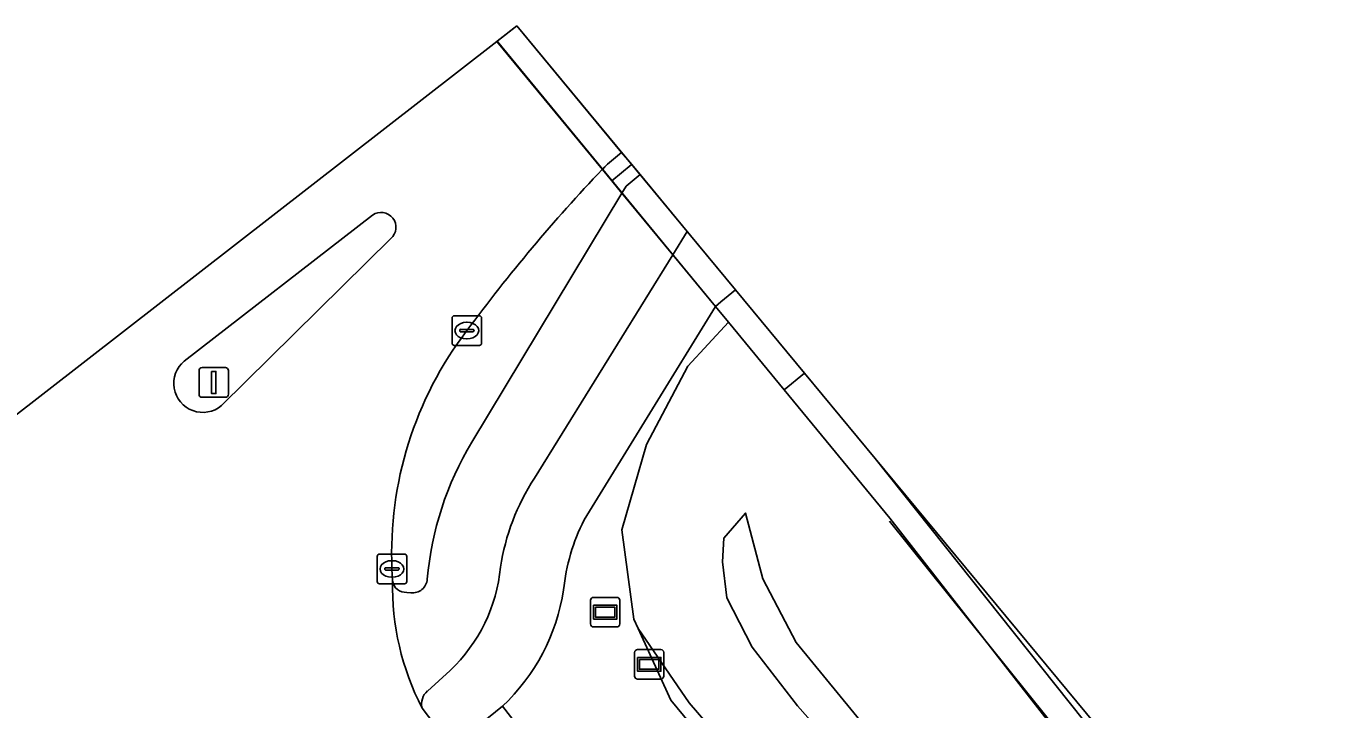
# Model space of a CAD drawing. Extents: x 158793 to 159888, y 384317 to 385256.
# Drawn here: x 159262.3 to 159306.08, y 385232.46 to 385255.54 of the extents above; entities that cross this region are included whole.
import ezdxf

# ---------------------------------------------------------------- set-up
doc = ezdxf.new("R2010")
doc.units = 0
for name, color, linetype in [('IMGEO_Fietspad_open', 7, 'Continuous'), ('IMGEO_Grasland_overig', 7, 'Continuous'), ('IMGEO_Groenvoorziening', 7, 'Continuous'), ('IMGEO_Hek', 7, 'Continuous'), ('IMGEO_Kolk', 7, 'Continuous'), ('IMGEO_Lichtmast', 7, 'Continuous'), ('IMGEO_Muur', 7, 'Continuous'), ('IMGEO_Pijler', 7, 'Continuous'), ('IMGEO_Rijbaan_lokaal_gesloten', 7, 'Continuous'), ('IMGEO_Rijbaan_lokaal_open', 7, 'Continuous'), ('IMGEO_Spoorbaan_halfverhard', 7, 'Continuous'), ('IMGEO_Terreindeel_gesloten', 7, 'Continuous'), ('IMGEO_Verkeerseiland_gesloten', 7, 'Continuous'), ('IMGEO_Verkeerseiland_open', 7, 'Continuous'), ('IMGEO_Verklikker', 7, 'Continuous'), ('IMGEO_Voetpad_open', 7, 'Continuous')]:
    doc.layers.add(name, color=color, linetype=linetype)

msp = doc.modelspace()

# ---------------------------------------------------------------- linework, layer by layer
at = {"layer": 'IMGEO_Fietspad_open'}
for points in [[(159284.631, 385248.598), (159283.041, 385250.515), (159283.041, 385250.515), (159282.569, 385250.124), (159282.429, 385249.891), (159284.144, 385247.811), (159284.631, 385248.598)], [(159284.144, 385247.811), (159282.429, 385249.891), (159277.354, 385241.477)], [(159279.476, 385240.26), (159284.144, 385247.811)], [(159275.298, 385236.388), (159275.167, 385236.404)], [(159275.856, 385233.071), (159276.631, 385233.768)]]:
    msp.add_lwpolyline(points, dxfattribs=at)
for centre, radius, start, end in [((159286.738, 385235.871), 10.931, 149.1451, 174.8494), ((159285.801, 385236.118), 7.56, 146.7802, 171.3747), ((159272.811, 385237.781), 5.54, 313.589, 354.5243), ((159283.648, 385236.615), 8.971, 178.8299, 207.3362), ((159275.126, 385236.854), 0.452, 187.1064, 275.175), ((159275.354, 385236.882), 0.497, 263.4865, 356.5109), ((159276.253, 385232.633), 0.592, 132.192, 193.4628)]:
    msp.add_arc(centre, radius, start, end, dxfattribs=at)
at = {"layer": 'IMGEO_Grasland_overig'}
for points in [[(159301.279, 385226.356), (159291.479, 385238.908), (159287.91, 385243.24), (159286.033, 385245.528), (159284.651, 385244.041), (159283.262, 385241.397), (159282.422, 385238.521), (159282.836, 385235.498), (159282.981, 385235.178), (159284.697, 385232.676), (159288.354, 385228.433)], [(159295.676, 385224.3), (159288.358, 385232.566), (159286.828, 385234.556), (159285.975, 385236.221), (159285.821, 385237.434), (159285.867, 385238.238), (159286.598, 385239.084), (159287.183, 385236.862), (159288.315, 385234.711), (159293.594, 385228.266)], [(159400.256, 385097.837), (159389.592, 385110.954), (159364.213, 385141.591), (159337.389, 385173.653), (159325.324, 385188.608), (159312.808, 385203.256), (159305.21, 385212.456), (159297.681, 385222.012), (159295.666, 385220.433), (159295.254, 385220.111), (159294.514, 385221.056), (159294.944, 385221.392), (159288.354, 385228.433), (159284.697, 385232.676), (159282.981, 385235.178), (159284.076, 385232.76), (159302.586, 385210.352), (159320.599, 385188.545), (159435.874, 385048.176)]]:
    msp.add_lwpolyline(points, dxfattribs=at)
msp.add_lwpolyline([(159296.938, 385222.955), (159297.633, 385223.499), (159293.594, 385228.266), (159288.315, 385234.711), (159287.183, 385236.862), (159286.598, 385239.084), (159285.867, 385238.238), (159285.821, 385237.434), (159285.975, 385236.221), (159286.828, 385234.556), (159288.358, 385232.566), (159295.676, 385224.3), (159296.147, 385223.959)], close=True, dxfattribs=at)
at = {"layer": 'IMGEO_Groenvoorziening'}
for points in [[(159508.186, 384960.258), (159505.464, 384963.64), (159499.262, 384971.033), (159498.367, 384972.113), (159494.557, 384976.714), (159480.455, 384993.887), (159435.874, 385048.176), (159320.599, 385188.545), (159302.586, 385210.352), (159284.076, 385232.76), (159282.981, 385235.178), (159282.836, 385235.498), (159282.422, 385238.521), (159283.262, 385241.397), (159284.651, 385244.041), (159286.033, 385245.528), (159285.586, 385246.063), (159281.152, 385238.85)], [(159278.394, 385232.554), (159279.82, 385230.712), (159303.771, 385202.868), (159306.987, 385199.894), (159314.132, 385193.095), (159317.566, 385189.466), (159318.533, 385188.249), (159434.917, 385047.393)]]:
    msp.add_lwpolyline(points, dxfattribs=at)
for centre, radius, start, end in [((159287.047, 385235.836), 6.62, 152.9203, 174.3845), ((159273.687, 385237.533), 6.851, 313.3895, 351.1944)]:
    msp.add_arc(centre, radius, start, end, dxfattribs=at)
at = {"layer": 'IMGEO_Hek'}
msp.add_lwpolyline([(159291.466, 385238.804), (159300.812, 385227.164), (159301.406, 385226.455), (159302.146, 385225.51), (159303.705, 385223.577), (159310.057, 385215.937), (159313.254, 385211.985), (159314.793, 385210.052), (159316.42, 385208.159), (159321.214, 385202.415), (159327.623, 385194.68), (159329.128, 385192.806), (159338.743, 385181.236), (159345.119, 385173.516), (159354.685, 385161.93), (159370.601, 385142.663), (159383.324, 385127.243), (159419.948, 385082.936)], dxfattribs=at)
at = {"layer": 'IMGEO_Kolk'}
for p, q in [((159276.764, 385245.746), (159277.616, 385245.746)), ((159276.689, 385244.82), (159276.689, 385245.672)), ((159276.991, 385245.289), (159277.389, 385245.289)), ((159277.177, 385245.526), (159277.202, 385245.526)), ((159277.69, 385245.672), (159277.69, 385244.82)), ((159276.948, 385245.24), (159276.948, 385245.252)), ((159277.386, 385245.203), (159276.988, 385245.203)), ((159277.2, 385244.966), (159277.175, 385244.966)), ((159277.432, 385245.252), (159277.432, 385245.24)), ((159277.616, 385244.746), (159276.764, 385244.746)), ((159274.16, 385236.768), (159274.16, 385237.62)), ((159274.235, 385237.694), (159275.087, 385237.694)), ((159274.648, 385237.474), (159274.673, 385237.474)), ((159275.161, 385237.62), (159275.161, 385236.768)), ((159274.419, 385237.188), (159274.419, 385237.2)), ((159274.857, 385237.151), (159274.459, 385237.151)), ((159274.462, 385237.237), (159274.86, 385237.237)), ((159274.903, 385237.2), (159274.903, 385237.188)), ((159275.087, 385236.694), (159274.235, 385236.694)), ((159274.671, 385236.914), (159274.646, 385236.914))]:
    msp.add_line(p, q, dxfattribs=at)
for points in [[(159276.764, 385245.746), (159277.616, 385245.746)], [(159276.689, 385244.82), (159276.689, 385245.672)], [(159277.69, 385245.672), (159277.69, 385244.82)], [(159277.616, 385244.746), (159276.764, 385244.746)], [(159274.16, 385236.768), (159274.16, 385237.62)], [(159274.235, 385237.694), (159275.087, 385237.694)], [(159275.161, 385237.62), (159275.161, 385236.768)], [(159275.087, 385236.694), (159274.235, 385236.694)]]:
    msp.add_lwpolyline(points, dxfattribs=at)
for centre, radius, start, end in [((159276.766, 385245.67), 0.0765, 91.552, 178.448), ((159276.766, 385245.67), 0.0765, 91.552, 178.448), ((159277.614, 385245.67), 0.0765, 1.552, 88.448), ((159277.614, 385245.67), 0.0765, 1.552, 88.448), ((159276.988, 385245.249), 0.0403, 85.8775, 175.7526), ((159277.393, 385245.251), 0.0386, 1.7309, 96.639), ((159276.985, 385245.239), 0.0366, 178.938, 274.7102), ((159277.389, 385245.246), 0.043, 264.8664, 352.4533), ((159276.766, 385244.822), 0.0765, 181.552, 268.448), ((159276.766, 385244.822), 0.0765, 181.552, 268.448), ((159277.614, 385244.822), 0.0765, 271.552, 358.448), ((159277.614, 385244.822), 0.0765, 271.552, 358.448), ((159274.237, 385237.618), 0.0765, 91.552, 178.448), ((159274.237, 385237.618), 0.0765, 91.552, 178.448), ((159275.085, 385237.618), 0.0765, 1.552, 88.448), ((159275.085, 385237.618), 0.0765, 1.552, 88.448), ((159274.459, 385237.197), 0.0403, 85.8775, 175.7526), ((159274.456, 385237.187), 0.0366, 178.938, 274.7102), ((159274.86, 385237.194), 0.043, 264.8664, 352.4533), ((159274.864, 385237.199), 0.0386, 1.7309, 96.639), ((159274.237, 385236.77), 0.0765, 181.552, 268.448), ((159274.237, 385236.77), 0.0765, 181.552, 268.448), ((159275.085, 385236.77), 0.0765, 271.552, 358.448), ((159275.085, 385236.77), 0.0765, 271.552, 358.448)]:
    msp.add_arc(centre, radius, start, end, dxfattribs=at)
for centre, major_axis, ratio, start_param, end_param in [((159277.176, 385245.246), (-0.387, 0.002), 0.722429, 4.712389, 7.853982), ((159277.201, 385245.246), (-0.39, 0.002), 0.717154, 1.570796, 4.712389), ((159274.647, 385237.194), (-0.387, 0.002), 0.722429, 4.712389, 7.853982), ((159274.672, 385237.194), (-0.39, 0.002), 0.717154, 1.570796, 4.712389)]:
    msp.add_ellipse(centre, major_axis=major_axis, ratio=ratio, start_param=start_param, end_param=end_param, dxfattribs=at)
at = {"layer": 'IMGEO_Lichtmast'}
for p, q in [((159268.245, 385243.995), (159269.035, 385243.995)), ((159269.035, 385243.995), (159268.245, 385243.995)), ((159268.145, 385243.095), (159268.145, 385243.895)), ((159268.145, 385243.895), (159268.145, 385243.095)), ((159269.135, 385243.895), (159269.135, 385243.095)), ((159269.135, 385243.095), (159269.135, 385243.895)), ((159269.035, 385242.995), (159268.245, 385242.995)), ((159268.245, 385242.995), (159269.035, 385242.995))]:
    msp.add_line(p, q, dxfattribs=at)
msp.add_lwpolyline([(159268.565, 385243.87), (159268.715, 385243.87), (159268.715, 385243.12), (159268.565, 385243.12), (159268.565, 385243.87)], dxfattribs=at)
for centre, start, end in [((159268.245, 385243.895), 90, 180), ((159268.245, 385243.895), 90, 180), ((159269.035, 385243.895), 0, 90), ((159269.035, 385243.895), 360, 90), ((159268.245, 385243.095), 180, 270), ((159268.245, 385243.095), 180, 270), ((159269.035, 385243.095), 270, 0), ((159269.035, 385243.095), 270, 0)]:
    msp.add_arc(centre, 0.1, start, end, dxfattribs=at)
at = {"layer": 'IMGEO_Muur'}
msp.add_lwpolyline([(159291.479, 385238.908), (159287.91, 385243.24), (159288.597, 385243.812)], dxfattribs=at)
at = {"layer": 'IMGEO_Pijler'}
msp.add_lwpolyline([(159283.041, 385250.515), (159282.76, 385250.855), (159282.745, 385250.843), (159282.091, 385250.301), (159282.429, 385249.891), (159282.569, 385250.124), (159283.041, 385250.515)], close=True, dxfattribs=at)
at = {"layer": 'IMGEO_Rijbaan_lokaal_gesloten'}
for points in [[(159281.767, 385250.693), (159278.203, 385255.015), (159250.346, 385233.385)], [(159267.645, 385244.218), (159274.005, 385249.15)], [(159274.62, 385248.357), (159268.901, 385242.712)], [(159274.678, 385236.798), (159274.661, 385237.194)], [(159270.682, 385231.814), (159272.322, 385229.865), (159273.891, 385228.012), (159276.687, 385231.169), (159275.678, 385232.495)]]:
    msp.add_lwpolyline(points, dxfattribs=at)
for centre, radius, start, end in [((159324.344, 385210.27), 58.71, 136.48657, 143.43417), ((159274.293, 385248.738), 0.502, 310.6267, 124.963), ((159287.028, 385237.733), 12.378, 142.6311, 182.4956), ((159268.271, 385243.463), 0.981, 129.6636, 309.9924), ((159283.648, 385236.615), 8.971, 178.8299, 207.3362)]:
    msp.add_arc(centre, radius, start, end, dxfattribs=at)
at = {"layer": 'IMGEO_Rijbaan_lokaal_open'}
msp.add_lwpolyline([(159278.878, 385255.539), (159278.203, 385255.015), (159281.767, 385250.693), (159281.853, 385250.783), (159281.939, 385250.873), (159282.417, 385251.268), (159282.417, 385251.268)], close=True, dxfattribs=at)
at = {"layer": 'IMGEO_Spoorbaan_halfverhard'}
msp.add_lwpolyline([(159424.407, 385079.936), (159290.987, 385240.928), (159298.02, 385232.085), (159327.596, 385195.853), (159342.086, 385178.448), (159366.326, 385149.196), (159372.085, 385142.202), (159392.075, 385118.019), (159400.497, 385107.572)], dxfattribs=at)
at = {"layer": 'IMGEO_Terreindeel_gesloten'}
for points in [[(159278.878, 385255.539), (159278.216, 385255.025), (159281.47, 385251.07), (159284.017, 385247.974), (159285.586, 385246.063), (159285.774, 385246.218), (159286.265, 385246.625), (159286.265, 385246.625)], [(159288.597, 385243.812), (159286.265, 385246.625), (159286.265, 385246.625), (159285.774, 385246.218), (159285.586, 385246.063), (159286.033, 385245.528), (159287.91, 385243.24)]]:
    msp.add_lwpolyline(points, close=True, dxfattribs=at)
msp.add_lwpolyline([(159400.497, 385107.572), (159392.075, 385118.019), (159372.085, 385142.202), (159366.326, 385149.196), (159342.086, 385178.448), (159327.596, 385195.853), (159298.02, 385232.085), (159290.987, 385240.928), (159288.597, 385243.812), (159287.91, 385243.24), (159291.479, 385238.908), (159301.279, 385226.356), (159302.015, 385225.408), (159314.769, 385209.89), (159329.128, 385192.806), (159340.344, 385179.112), (159427.85, 385073.253)], dxfattribs=at)
at = {"layer": 'IMGEO_Verkeerseiland_gesloten'}
for points in [[(159274.005, 385249.15), (159267.645, 385244.218)], [(159268.901, 385242.712), (159274.62, 385248.357)]]:
    msp.add_lwpolyline(points, dxfattribs=at)
for centre, radius, start, end in [((159274.293, 385248.738), 0.502, 310.6267, 124.963), ((159268.271, 385243.463), 0.981, 129.6636, 309.9924)]:
    msp.add_arc(centre, radius, start, end, dxfattribs=at)
at = {"layer": 'IMGEO_Verkeerseiland_open'}
for points in [[(159282.76, 385250.855), (159282.417, 385251.268), (159282.417, 385251.268), (159281.939, 385250.873), (159281.853, 385250.783), (159281.767, 385250.693), (159282.091, 385250.301), (159282.745, 385250.843), (159282.76, 385250.855)], [(159282.429, 385249.891), (159282.091, 385250.301), (159281.767, 385250.693)], [(159277.354, 385241.477), (159282.429, 385249.891)], [(159274.661, 385237.194), (159274.678, 385236.798)], [(159275.167, 385236.404), (159275.298, 385236.388)]]:
    msp.add_lwpolyline(points, dxfattribs=at)
for centre, radius, start, end in [((159324.344, 385210.27), 58.71, 136.48657, 143.43417), ((159287.028, 385237.733), 12.378, 142.6311, 182.4956), ((159286.738, 385235.871), 10.931, 149.1451, 174.8494), ((159275.126, 385236.854), 0.452, 187.1064, 275.175), ((159275.354, 385236.882), 0.497, 263.4865, 356.5109)]:
    msp.add_arc(centre, radius, start, end, dxfattribs=at)
at = {"layer": 'IMGEO_Verklikker'}
for p, q in [((159281.369, 385235.335), (159281.369, 385236.135)), ((159281.369, 385236.135), (159281.369, 385235.335)), ((159281.469, 385236.235), (159282.259, 385236.235)), ((159282.259, 385236.235), (159281.469, 385236.235)), ((159282.359, 385236.135), (159282.359, 385235.335)), ((159282.359, 385235.335), (159282.359, 385236.135)), ((159282.259, 385235.235), (159281.469, 385235.235)), ((159281.469, 385235.235), (159282.259, 385235.235)), ((159282.855, 385233.573), (159282.855, 385234.373)), ((159282.855, 385234.373), (159282.855, 385233.573)), ((159282.955, 385234.473), (159283.745, 385234.473)), ((159283.745, 385234.473), (159282.955, 385234.473)), ((159283.845, 385234.373), (159283.845, 385233.573)), ((159283.845, 385233.573), (159283.845, 385234.373)), ((159283.745, 385233.473), (159282.955, 385233.473)), ((159282.955, 385233.473), (159283.745, 385233.473))]:
    msp.add_line(p, q, dxfattribs=at)
for points in [[(159281.47, 385235.967), (159282.258, 385235.967), (159282.258, 385235.503), (159281.47, 385235.503), (159281.47, 385235.967)], [(159281.535, 385235.902), (159281.535, 385235.568), (159282.193, 385235.568), (159282.193, 385235.902), (159281.535, 385235.902)], [(159282.956, 385234.205), (159283.744, 385234.205), (159283.744, 385233.741), (159282.956, 385233.741), (159282.956, 385234.205)], [(159283.021, 385234.14), (159283.021, 385233.806), (159283.679, 385233.806), (159283.679, 385234.14), (159283.021, 385234.14)]]:
    msp.add_lwpolyline(points, dxfattribs=at)
for centre, start, end in [((159281.469, 385236.135), 90, 180), ((159281.469, 385236.135), 90, 180), ((159282.259, 385236.135), 0, 90), ((159282.259, 385236.135), 360, 90), ((159281.469, 385235.335), 180, 270), ((159281.469, 385235.335), 180, 270), ((159282.259, 385235.335), 270, 0), ((159282.259, 385235.335), 270, 0), ((159282.955, 385234.373), 90, 180), ((159282.955, 385234.373), 90, 180), ((159283.745, 385234.373), 0, 90), ((159283.745, 385234.373), 360, 90), ((159282.955, 385233.573), 180, 270), ((159282.955, 385233.573), 180, 270), ((159283.745, 385233.573), 270, 0), ((159283.745, 385233.573), 270, 0)]:
    msp.add_arc(centre, 0.1, start, end, dxfattribs=at)
at = {"layer": 'IMGEO_Voetpad_open'}
msp.add_lwpolyline([(159286.265, 385246.625), (159284.631, 385248.598), (159284.144, 385247.811), (159285.586, 385246.063), (159285.774, 385246.218), (159286.265, 385246.625)], close=True, dxfattribs=at)
for points in [[(159281.152, 385238.85), (159285.586, 385246.063), (159284.144, 385247.811), (159279.476, 385240.26)], [(159276.631, 385233.768), (159275.856, 385233.071)], [(159275.678, 385232.495), (159276.687, 385231.169), (159278.394, 385232.554)], [(159434.917, 385047.393), (159318.533, 385188.249), (159317.566, 385189.466), (159314.132, 385193.095), (159306.987, 385199.894), (159303.771, 385202.868), (159279.82, 385230.712), (159278.394, 385232.554), (159276.687, 385231.169), (159278.105, 385229.304), (159280.856, 385226.085), (159302.328, 385201.094), (159311.197, 385191.652), (159313.357, 385189.189)]]:
    msp.add_lwpolyline(points, dxfattribs=at)
for centre, radius, start, end in [((159285.801, 385236.118), 7.56, 146.7802, 171.3747), ((159287.047, 385235.836), 6.62, 152.9203, 174.3845), ((159272.811, 385237.781), 5.54, 313.589, 354.5243), ((159273.687, 385237.533), 6.851, 313.3895, 351.1944), ((159276.253, 385232.633), 0.592, 132.192, 193.4628)]:
    msp.add_arc(centre, radius, start, end, dxfattribs=at)

doc.saveas('drawing.dxf')
